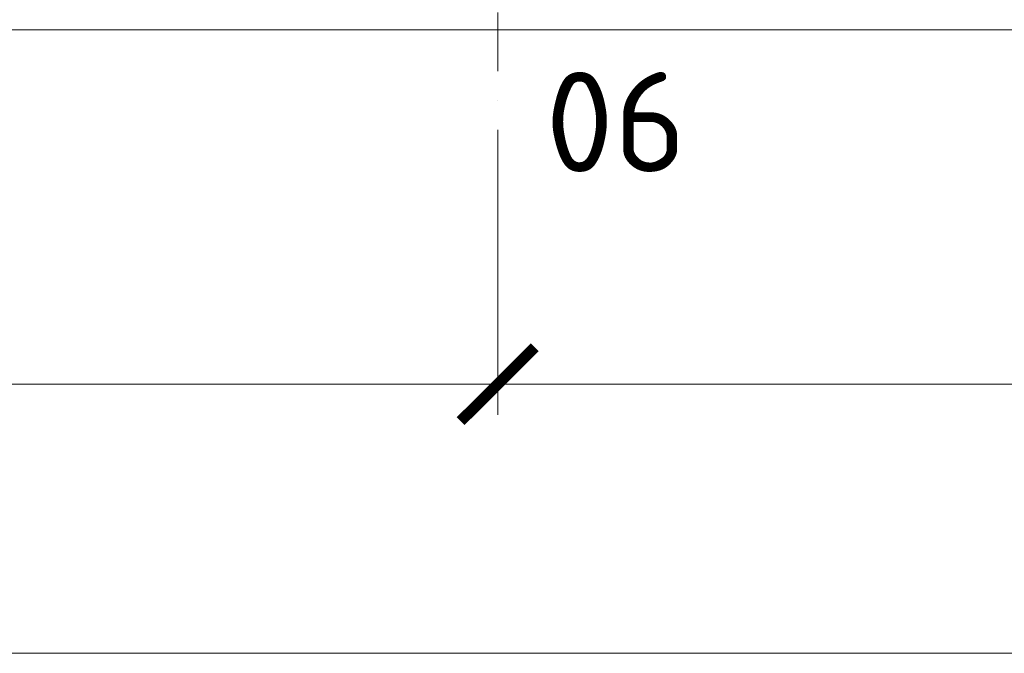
# Model space of a CAD drawing. Header units: millimetres. Extents: x -15830 to 4680139, y -28864 to 2281735.
# Tile 414 of 577: x 264824 to 271220, y 239058 to 243178. Entities that reach past the tile are written whole.
import ezdxf

# ---------------------------------------------------------------- set-up
doc = ezdxf.new("R2010")
doc.units = ezdxf.units.MM
doc.linetypes.add('CENTERX2', pattern=[101.6, 63.5, -12.7, 12.7, -12.7])
doc.linetypes.add('DASHDOT', pattern=[25.4, 12.7, -6.35, 0, -6.35])
for name, color, linetype, lineweight in [('A99_N_koty-200', 5, 'Continuous', 5), ('A99_N_koty-200 @ 1', 5, 'Continuous', 5), ('A99_N_koty-200 @ 10', 5, 'Continuous', 5), ('A99_N_koty-200 @ 100', 5, 'Continuous', 5), ('A99_N_koty-200 @ 200', 5, 'Continuous', 5), ('A99_N_koty-200 @ 250 (1)', 5, 'Continuous', 5), ('A99_N_koty-200 @ 250 (2)', 5, 'Continuous', 5), ('A99_N_koty-200 @ 400', 5, 'Continuous', 5), ('A99_N_txt-popis-200', 240, 'Continuous', 5), ('A99_S_kce-pohl', 7, 'Continuous', 5), ('A99_S_osy', 1, 'CENTERX2', 5)]:
    doc.layers.add(name, color=color, linetype=linetype, lineweight=lineweight)
doc.styles.add('A99_kota', font='isocpeur.ttf', dxfattribs={"height": 2})
doc.styles.add('ad_popis 100', font='isocpeur.ttf', dxfattribs={"height": 200})
doc.dimstyles.new('A99_kota_200 new', dxfattribs={"dimscale": 200, "dimtxt": 2, "dimasz": 1.2, "dimexe": 0.5, "dimexo": 1.5, "dimgap": 0.3, "dimtad": 1, "dimdec": 0, "dimzin": 3, "dimdsep": 46, "dimtxsty": 'A99_kota', "dimblk": 'ARCHTICK', "dimcen": 2.5, "dimazin": 2, "dimtfac": 0.75, "dimtdec": 0, "dimtmove": 2, "dimatfit": 0, "dimfxl": 0, "dimtolj": 1, "dimtzin": 0, "dimlwd": 5, "dimlwe": 5, "dimarcsym": 0})

# ---------------------------------------------------------------- blocks, each defined once
blk = doc.blocks.new('_ArchTick')
at = {"color": 0, "linetype": 'ByBlock', "const_width": 0.15}
blk.add_lwpolyline([(-0.5, -0.5), (0.5, 0.5)], dxfattribs=at)
blk = doc.blocks.new('*D272')
at = {"layer": 'A99_N_koty-200', "color": 0, "linetype": 'Continuous', "lineweight": 5, "ltscale": 10, "transparency": 16777216}
for p, q in [((267929, 241208.3), (267929, 240758.3)), ((279929, 241208.3), (279929, 240758.3)), ((279929, 240808.3), (267929, 240808.3))]:
    blk.add_line(p, q, dxfattribs=at)
at = {"layer": 'Defpoints', "color": 0, "linetype": 'Continuous', "ltscale": 10, "transparency": 16777216}
for p in [(267929, 243683.3), (279929, 243683.3), (267929, 240808.3)]:
    blk.add_point(p, dxfattribs=at)
at = {"layer": 'A99_N_koty-200', "color": 0, "linetype": 'Continuous', "lineweight": 5, "ltscale": 10, "transparency": 16777216, "xscale": 120, "yscale": 120, "zscale": 120, "rotation": 180}
blk.add_blockref('_ArchTick', (267929, 240808.3), dxfattribs=at)
at = {"layer": 'A99_N_koty-200', "color": 0, "linetype": 'Continuous', "lineweight": 5, "ltscale": 10, "transparency": 16777216, "xscale": 120, "yscale": 120, "zscale": 120}
blk.add_blockref('_ArchTick', (279929, 240808.3), dxfattribs=at)
at = {"layer": 'A99_N_koty-200', "color": 0, "linetype": 'Continuous', "ltscale": 10, "transparency": 16777216, "insert": (273929, 240938.3), "char_height": 200, "attachment_point": 5, "style": 'A99_kota'}
blk.add_mtext('\\A1;12000', dxfattribs=at)
blk = doc.blocks.new('*D273')
at = {"layer": 'A99_N_koty-200', "color": 0, "linetype": 'Continuous', "lineweight": 5, "ltscale": 10, "transparency": 16777216}
for p, q in [((267929, 241608.3), (267929, 240708.3)), ((279929, 241608.3), (279929, 240708.3)), ((279929, 240808.3), (267929, 240808.3))]:
    blk.add_line(p, q, dxfattribs=at)
at = {"layer": 'Defpoints', "color": 0, "linetype": 'Continuous', "ltscale": 10, "transparency": 16777216}
for p in [(267929, 243683.3), (279929, 243683.3), (267929, 240808.3)]:
    blk.add_point(p, dxfattribs=at)
at = {"layer": 'A99_N_koty-200', "color": 0, "linetype": 'Continuous', "lineweight": 5, "ltscale": 10, "transparency": 16777216, "xscale": 240, "yscale": 240, "zscale": 240, "rotation": 180}
blk.add_blockref('_ArchTick', (267929, 240808.3), dxfattribs=at)
at = {"layer": 'A99_N_koty-200', "color": 0, "linetype": 'Continuous', "lineweight": 5, "ltscale": 10, "transparency": 16777216, "xscale": 240, "yscale": 240, "zscale": 240}
blk.add_blockref('_ArchTick', (279929, 240808.3), dxfattribs=at)
at = {"layer": 'A99_N_koty-200', "color": 0, "linetype": 'Continuous', "ltscale": 10, "transparency": 16777216, "insert": (273929, 241068.3), "char_height": 400, "attachment_point": 5, "style": 'A99_kota'}
blk.add_mtext('\\A1;12000', dxfattribs=at)
blk = doc.blocks.new('*D274')
at = {"layer": 'A99_N_koty-200', "color": 0, "linetype": 'Continuous', "lineweight": 5, "ltscale": 10, "transparency": 16777216}
for p, q in [((267929, 240812.3), (267929, 240807.8)), ((279929, 240812.3), (279929, 240807.8)), ((279929, 240808.3), (267929, 240808.3))]:
    blk.add_line(p, q, dxfattribs=at)
at = {"layer": 'Defpoints', "color": 0, "linetype": 'Continuous', "ltscale": 10, "transparency": 16777216}
for p in [(267929, 243683.3), (279929, 243683.3), (267929, 240808.3)]:
    blk.add_point(p, dxfattribs=at)
at = {"layer": 'A99_N_koty-200', "color": 0, "linetype": 'Continuous', "lineweight": 5, "ltscale": 10, "transparency": 16777216, "xscale": 1.2, "yscale": 1.2, "zscale": 1.2, "rotation": 180}
blk.add_blockref('_ArchTick', (267929, 240808.3), dxfattribs=at)
at = {"layer": 'A99_N_koty-200', "color": 0, "linetype": 'Continuous', "lineweight": 5, "ltscale": 10, "transparency": 16777216, "xscale": 1.2, "yscale": 1.2, "zscale": 1.2}
blk.add_blockref('_ArchTick', (279929, 240808.3), dxfattribs=at)
at = {"layer": 'A99_N_koty-200', "color": 0, "linetype": 'Continuous', "ltscale": 10, "transparency": 16777216, "insert": (273929, 240809.6), "char_height": 2, "attachment_point": 5, "style": 'A99_kota'}
blk.add_mtext('\\A1;12000', dxfattribs=at)
blk = doc.blocks.new('*D275')
at = {"layer": 'A99_N_koty-200', "color": 0, "linetype": 'Continuous', "lineweight": 5, "ltscale": 10, "transparency": 16777216}
for p, q in [((267929, 242408.3), (267929, 240608.3)), ((279929, 242408.3), (279929, 240608.3)), ((279929, 240808.3), (267929, 240808.3))]:
    blk.add_line(p, q, dxfattribs=at)
at = {"layer": 'Defpoints', "color": 0, "linetype": 'Continuous', "ltscale": 10, "transparency": 16777216}
for p in [(267929, 243683.3), (279929, 243683.3), (267929, 240808.3)]:
    blk.add_point(p, dxfattribs=at)
at = {"layer": 'A99_N_koty-200', "color": 0, "linetype": 'Continuous', "lineweight": 5, "ltscale": 10, "transparency": 16777216, "xscale": 480, "yscale": 480, "zscale": 480, "rotation": 180}
blk.add_blockref('_ArchTick', (267929, 240808.3), dxfattribs=at)
at = {"layer": 'A99_N_koty-200', "color": 0, "linetype": 'Continuous', "lineweight": 5, "ltscale": 10, "transparency": 16777216, "xscale": 480, "yscale": 480, "zscale": 480}
blk.add_blockref('_ArchTick', (279929, 240808.3), dxfattribs=at)
at = {"layer": 'A99_N_koty-200', "color": 0, "linetype": 'Continuous', "ltscale": 10, "transparency": 16777216, "insert": (273929, 241328.3), "char_height": 800, "attachment_point": 5, "style": 'A99_kota'}
blk.add_mtext('\\A1;12000', dxfattribs=at)
blk = doc.blocks.new('*D276')
at = {"layer": 'A99_N_koty-200', "color": 0, "linetype": 'Continuous', "lineweight": 5, "ltscale": 10, "transparency": 16777216}
for p, q in [((267929, 240848.3), (267929, 240803.3)), ((279929, 240848.3), (279929, 240803.3)), ((279929, 240808.3), (267929, 240808.3))]:
    blk.add_line(p, q, dxfattribs=at)
at = {"layer": 'Defpoints', "color": 0, "linetype": 'Continuous', "ltscale": 10, "transparency": 16777216}
for p in [(267929, 243683.3), (279929, 243683.3), (267929, 240808.3)]:
    blk.add_point(p, dxfattribs=at)
at = {"layer": 'A99_N_koty-200', "color": 0, "linetype": 'Continuous', "lineweight": 5, "ltscale": 10, "transparency": 16777216, "xscale": 12, "yscale": 12, "zscale": 12, "rotation": 180}
blk.add_blockref('_ArchTick', (267929, 240808.3), dxfattribs=at)
at = {"layer": 'A99_N_koty-200', "color": 0, "linetype": 'Continuous', "lineweight": 5, "ltscale": 10, "transparency": 16777216, "xscale": 12, "yscale": 12, "zscale": 12}
blk.add_blockref('_ArchTick', (279929, 240808.3), dxfattribs=at)
at = {"layer": 'A99_N_koty-200', "color": 0, "linetype": 'Continuous', "ltscale": 10, "transparency": 16777216, "insert": (273929, 240821.3), "char_height": 20, "attachment_point": 5, "style": 'A99_kota'}
blk.add_mtext('\\A1;12000', dxfattribs=at)
blk = doc.blocks.new('*D277')
at = {"layer": 'A99_N_koty-200', "color": 0, "linetype": 'Continuous', "lineweight": 5, "ltscale": 10, "transparency": 16777216}
for p, q in [((267929, 241808.3), (267929, 240683.3)), ((279929, 241808.3), (279929, 240683.3)), ((279929, 240808.3), (267929, 240808.3))]:
    blk.add_line(p, q, dxfattribs=at)
at = {"layer": 'Defpoints', "color": 0, "linetype": 'Continuous', "ltscale": 10, "transparency": 16777216}
for p in [(267929, 243683.3), (279929, 243683.3), (267929, 240808.3)]:
    blk.add_point(p, dxfattribs=at)
at = {"layer": 'A99_N_koty-200', "color": 0, "linetype": 'Continuous', "lineweight": 5, "ltscale": 10, "transparency": 16777216, "xscale": 300, "yscale": 300, "zscale": 300, "rotation": 180}
blk.add_blockref('_ArchTick', (267929, 240808.3), dxfattribs=at)
at = {"layer": 'A99_N_koty-200', "color": 0, "linetype": 'Continuous', "lineweight": 5, "ltscale": 10, "transparency": 16777216, "xscale": 300, "yscale": 300, "zscale": 300}
blk.add_blockref('_ArchTick', (279929, 240808.3), dxfattribs=at)
at = {"layer": 'A99_N_koty-200', "color": 0, "linetype": 'Continuous', "ltscale": 10, "transparency": 16777216, "insert": (273929, 241133.3), "char_height": 500, "attachment_point": 5, "style": 'A99_kota'}
blk.add_mtext('\\A1;12000', dxfattribs=at)
blk = doc.blocks.new('*D278')
at = {"layer": 'A99_N_koty-200', "color": 0, "linetype": 'Continuous', "lineweight": 5, "ltscale": 10, "transparency": 16777216}
for p, q in [((267929, 241808.3), (267929, 240683.3)), ((279929, 241808.3), (279929, 240683.3)), ((279929, 240808.3), (267929, 240808.3))]:
    blk.add_line(p, q, dxfattribs=at)
at = {"layer": 'Defpoints', "color": 0, "linetype": 'Continuous', "ltscale": 10, "transparency": 16777216}
for p in [(267929, 243683.3), (279929, 243683.3), (267929, 240808.3)]:
    blk.add_point(p, dxfattribs=at)
at = {"layer": 'A99_N_koty-200', "color": 0, "linetype": 'Continuous', "lineweight": 5, "ltscale": 10, "transparency": 16777216, "xscale": 300, "yscale": 300, "zscale": 300, "rotation": 180}
blk.add_blockref('_ArchTick', (267929, 240808.3), dxfattribs=at)
at = {"layer": 'A99_N_koty-200', "color": 0, "linetype": 'Continuous', "lineweight": 5, "ltscale": 10, "transparency": 16777216, "xscale": 300, "yscale": 300, "zscale": 300}
blk.add_blockref('_ArchTick', (279929, 240808.3), dxfattribs=at)
at = {"layer": 'A99_N_koty-200', "color": 0, "linetype": 'Continuous', "ltscale": 10, "transparency": 16777216, "insert": (273929, 241133.3), "char_height": 500, "attachment_point": 5, "style": 'A99_kota'}
blk.add_mtext('\\A1;12000', dxfattribs=at)
blk = doc.blocks.new('*D279')
at = {"layer": 'A99_N_koty-200', "color": 0, "linetype": 'Continuous', "lineweight": 5, "ltscale": 10, "transparency": 16777216}
for p, q in [((255929, 241208.3), (255929, 240758.3)), ((267929, 241208.3), (267929, 240758.3)), ((267929, 240808.3), (255929, 240808.3))]:
    blk.add_line(p, q, dxfattribs=at)
at = {"layer": 'Defpoints', "color": 0, "linetype": 'Continuous', "ltscale": 10, "transparency": 16777216}
for p in [(255929, 243683.3), (267929, 243683.3), (255929, 240808.3)]:
    blk.add_point(p, dxfattribs=at)
at = {"layer": 'A99_N_koty-200', "color": 0, "linetype": 'Continuous', "lineweight": 5, "ltscale": 10, "transparency": 16777216, "xscale": 120, "yscale": 120, "zscale": 120, "rotation": 180}
blk.add_blockref('_ArchTick', (255929, 240808.3), dxfattribs=at)
at = {"layer": 'A99_N_koty-200', "color": 0, "linetype": 'Continuous', "lineweight": 5, "ltscale": 10, "transparency": 16777216, "xscale": 120, "yscale": 120, "zscale": 120}
blk.add_blockref('_ArchTick', (267929, 240808.3), dxfattribs=at)
at = {"layer": 'A99_N_koty-200', "color": 0, "linetype": 'Continuous', "ltscale": 10, "transparency": 16777216, "insert": (261929, 240938.3), "char_height": 200, "attachment_point": 5, "style": 'A99_kota'}
blk.add_mtext('\\A1;12000', dxfattribs=at)
blk = doc.blocks.new('*D280')
at = {"layer": 'A99_N_koty-200', "color": 0, "linetype": 'Continuous', "lineweight": 5, "ltscale": 10, "transparency": 16777216}
for p, q in [((255929, 241608.3), (255929, 240708.3)), ((267929, 241608.3), (267929, 240708.3)), ((267929, 240808.3), (255929, 240808.3))]:
    blk.add_line(p, q, dxfattribs=at)
at = {"layer": 'Defpoints', "color": 0, "linetype": 'Continuous', "ltscale": 10, "transparency": 16777216}
for p in [(255929, 243683.3), (267929, 243683.3), (255929, 240808.3)]:
    blk.add_point(p, dxfattribs=at)
at = {"layer": 'A99_N_koty-200', "color": 0, "linetype": 'Continuous', "lineweight": 5, "ltscale": 10, "transparency": 16777216, "xscale": 240, "yscale": 240, "zscale": 240, "rotation": 180}
blk.add_blockref('_ArchTick', (255929, 240808.3), dxfattribs=at)
at = {"layer": 'A99_N_koty-200', "color": 0, "linetype": 'Continuous', "lineweight": 5, "ltscale": 10, "transparency": 16777216, "xscale": 240, "yscale": 240, "zscale": 240}
blk.add_blockref('_ArchTick', (267929, 240808.3), dxfattribs=at)
at = {"layer": 'A99_N_koty-200', "color": 0, "linetype": 'Continuous', "ltscale": 10, "transparency": 16777216, "insert": (261929, 241068.3), "char_height": 400, "attachment_point": 5, "style": 'A99_kota'}
blk.add_mtext('\\A1;12000', dxfattribs=at)
blk = doc.blocks.new('*D281')
at = {"layer": 'A99_N_koty-200', "color": 0, "linetype": 'Continuous', "lineweight": 5, "ltscale": 10, "transparency": 16777216}
for p, q in [((255929, 240812.3), (255929, 240807.8)), ((267929, 240812.3), (267929, 240807.8)), ((267929, 240808.3), (255929, 240808.3))]:
    blk.add_line(p, q, dxfattribs=at)
at = {"layer": 'Defpoints', "color": 0, "linetype": 'Continuous', "ltscale": 10, "transparency": 16777216}
for p in [(255929, 243683.3), (267929, 243683.3), (255929, 240808.3)]:
    blk.add_point(p, dxfattribs=at)
at = {"layer": 'A99_N_koty-200', "color": 0, "linetype": 'Continuous', "lineweight": 5, "ltscale": 10, "transparency": 16777216, "xscale": 1.2, "yscale": 1.2, "zscale": 1.2, "rotation": 180}
blk.add_blockref('_ArchTick', (255929, 240808.3), dxfattribs=at)
at = {"layer": 'A99_N_koty-200', "color": 0, "linetype": 'Continuous', "lineweight": 5, "ltscale": 10, "transparency": 16777216, "xscale": 1.2, "yscale": 1.2, "zscale": 1.2}
blk.add_blockref('_ArchTick', (267929, 240808.3), dxfattribs=at)
at = {"layer": 'A99_N_koty-200', "color": 0, "linetype": 'Continuous', "ltscale": 10, "transparency": 16777216, "insert": (261929, 240809.6), "char_height": 2, "attachment_point": 5, "style": 'A99_kota'}
blk.add_mtext('\\A1;12000', dxfattribs=at)
blk = doc.blocks.new('*D282')
at = {"layer": 'A99_N_koty-200', "color": 0, "linetype": 'Continuous', "lineweight": 5, "ltscale": 10, "transparency": 16777216}
for p, q in [((255929, 242408.3), (255929, 240608.3)), ((267929, 242408.3), (267929, 240608.3)), ((267929, 240808.3), (255929, 240808.3))]:
    blk.add_line(p, q, dxfattribs=at)
at = {"layer": 'Defpoints', "color": 0, "linetype": 'Continuous', "ltscale": 10, "transparency": 16777216}
for p in [(255929, 243683.3), (267929, 243683.3), (255929, 240808.3)]:
    blk.add_point(p, dxfattribs=at)
at = {"layer": 'A99_N_koty-200', "color": 0, "linetype": 'Continuous', "lineweight": 5, "ltscale": 10, "transparency": 16777216, "xscale": 480, "yscale": 480, "zscale": 480, "rotation": 180}
blk.add_blockref('_ArchTick', (255929, 240808.3), dxfattribs=at)
at = {"layer": 'A99_N_koty-200', "color": 0, "linetype": 'Continuous', "lineweight": 5, "ltscale": 10, "transparency": 16777216, "xscale": 480, "yscale": 480, "zscale": 480}
blk.add_blockref('_ArchTick', (267929, 240808.3), dxfattribs=at)
at = {"layer": 'A99_N_koty-200', "color": 0, "linetype": 'Continuous', "ltscale": 10, "transparency": 16777216, "insert": (261929, 241328.3), "char_height": 800, "attachment_point": 5, "style": 'A99_kota'}
blk.add_mtext('\\A1;12000', dxfattribs=at)
blk = doc.blocks.new('*D283')
at = {"layer": 'A99_N_koty-200', "color": 0, "linetype": 'Continuous', "lineweight": 5, "ltscale": 10, "transparency": 16777216}
for p, q in [((255929, 240848.3), (255929, 240803.3)), ((267929, 240848.3), (267929, 240803.3)), ((267929, 240808.3), (255929, 240808.3))]:
    blk.add_line(p, q, dxfattribs=at)
at = {"layer": 'Defpoints', "color": 0, "linetype": 'Continuous', "ltscale": 10, "transparency": 16777216}
for p in [(255929, 243683.3), (267929, 243683.3), (255929, 240808.3)]:
    blk.add_point(p, dxfattribs=at)
at = {"layer": 'A99_N_koty-200', "color": 0, "linetype": 'Continuous', "lineweight": 5, "ltscale": 10, "transparency": 16777216, "xscale": 12, "yscale": 12, "zscale": 12, "rotation": 180}
blk.add_blockref('_ArchTick', (255929, 240808.3), dxfattribs=at)
at = {"layer": 'A99_N_koty-200', "color": 0, "linetype": 'Continuous', "lineweight": 5, "ltscale": 10, "transparency": 16777216, "xscale": 12, "yscale": 12, "zscale": 12}
blk.add_blockref('_ArchTick', (267929, 240808.3), dxfattribs=at)
at = {"layer": 'A99_N_koty-200', "color": 0, "linetype": 'Continuous', "ltscale": 10, "transparency": 16777216, "insert": (261929, 240821.3), "char_height": 20, "attachment_point": 5, "style": 'A99_kota'}
blk.add_mtext('\\A1;12000', dxfattribs=at)
blk = doc.blocks.new('*D284')
at = {"layer": 'A99_N_koty-200', "color": 0, "linetype": 'Continuous', "lineweight": 5, "ltscale": 10, "transparency": 16777216}
for p, q in [((255929, 241808.3), (255929, 240683.3)), ((267929, 241808.3), (267929, 240683.3)), ((267929, 240808.3), (255929, 240808.3))]:
    blk.add_line(p, q, dxfattribs=at)
at = {"layer": 'Defpoints', "color": 0, "linetype": 'Continuous', "ltscale": 10, "transparency": 16777216}
for p in [(255929, 243683.3), (267929, 243683.3), (255929, 240808.3)]:
    blk.add_point(p, dxfattribs=at)
at = {"layer": 'A99_N_koty-200', "color": 0, "linetype": 'Continuous', "lineweight": 5, "ltscale": 10, "transparency": 16777216, "xscale": 300, "yscale": 300, "zscale": 300, "rotation": 180}
blk.add_blockref('_ArchTick', (255929, 240808.3), dxfattribs=at)
at = {"layer": 'A99_N_koty-200', "color": 0, "linetype": 'Continuous', "lineweight": 5, "ltscale": 10, "transparency": 16777216, "xscale": 300, "yscale": 300, "zscale": 300}
blk.add_blockref('_ArchTick', (267929, 240808.3), dxfattribs=at)
at = {"layer": 'A99_N_koty-200', "color": 0, "linetype": 'Continuous', "ltscale": 10, "transparency": 16777216, "insert": (261929, 241133.3), "char_height": 500, "attachment_point": 5, "style": 'A99_kota'}
blk.add_mtext('\\A1;12000', dxfattribs=at)
blk = doc.blocks.new('*D285')
at = {"layer": 'A99_N_koty-200', "color": 0, "linetype": 'Continuous', "lineweight": 5, "ltscale": 10, "transparency": 16777216}
for p, q in [((255929, 241808.3), (255929, 240683.3)), ((267929, 241808.3), (267929, 240683.3)), ((267929, 240808.3), (255929, 240808.3))]:
    blk.add_line(p, q, dxfattribs=at)
at = {"layer": 'Defpoints', "color": 0, "linetype": 'Continuous', "ltscale": 10, "transparency": 16777216}
for p in [(255929, 243683.3), (267929, 243683.3), (255929, 240808.3)]:
    blk.add_point(p, dxfattribs=at)
at = {"layer": 'A99_N_koty-200', "color": 0, "linetype": 'Continuous', "lineweight": 5, "ltscale": 10, "transparency": 16777216, "xscale": 300, "yscale": 300, "zscale": 300, "rotation": 180}
blk.add_blockref('_ArchTick', (255929, 240808.3), dxfattribs=at)
at = {"layer": 'A99_N_koty-200', "color": 0, "linetype": 'Continuous', "lineweight": 5, "ltscale": 10, "transparency": 16777216, "xscale": 300, "yscale": 300, "zscale": 300}
blk.add_blockref('_ArchTick', (267929, 240808.3), dxfattribs=at)
at = {"layer": 'A99_N_koty-200', "color": 0, "linetype": 'Continuous', "ltscale": 10, "transparency": 16777216, "insert": (261929, 241133.3), "char_height": 500, "attachment_point": 5, "style": 'A99_kota'}
blk.add_mtext('\\A1;12000', dxfattribs=at)
blk = doc.blocks.new('*D314')
at = {"layer": 'A99_N_koty-200', "color": 0, "linetype": 'Continuous', "lineweight": 5, "ltscale": 10, "transparency": 16777216}
for p, q in [((213329, 239458.3), (213329, 239008.3)), ((352804.5, 239458.3), (352804.5, 239008.3)), ((352804.5, 239058.3), (213329, 239058.3))]:
    blk.add_line(p, q, dxfattribs=at)
at = {"layer": 'Defpoints', "color": 0, "linetype": 'Continuous', "ltscale": 10, "transparency": 16777216}
for p in [(213329, 242988.3), (352804.5, 242988.3), (213329, 239058.3)]:
    blk.add_point(p, dxfattribs=at)
at = {"layer": 'A99_N_koty-200', "color": 0, "linetype": 'Continuous', "lineweight": 5, "ltscale": 10, "transparency": 16777216, "xscale": 120, "yscale": 120, "zscale": 120, "rotation": 180}
blk.add_blockref('_ArchTick', (213329, 239058.3), dxfattribs=at)
at = {"layer": 'A99_N_koty-200', "color": 0, "linetype": 'Continuous', "lineweight": 5, "ltscale": 10, "transparency": 16777216, "xscale": 120, "yscale": 120, "zscale": 120}
blk.add_blockref('_ArchTick', (352804.5, 239058.3), dxfattribs=at)
at = {"layer": 'A99_N_koty-200', "color": 0, "linetype": 'Continuous', "ltscale": 10, "transparency": 16777216, "insert": (283066.7, 239188.3), "char_height": 200, "attachment_point": 5, "style": 'A99_kota'}
blk.add_mtext('\\A1;139476', dxfattribs=at)
blk = doc.blocks.new('*D315')
at = {"layer": 'A99_N_koty-200', "color": 0, "linetype": 'Continuous', "lineweight": 5, "ltscale": 10, "transparency": 16777216}
for p, q in [((213329, 239858.3), (213329, 238958.3)), ((352804.5, 239858.3), (352804.5, 238958.3)), ((352804.5, 239058.3), (213329, 239058.3))]:
    blk.add_line(p, q, dxfattribs=at)
at = {"layer": 'Defpoints', "color": 0, "linetype": 'Continuous', "ltscale": 10, "transparency": 16777216}
for p in [(213329, 242988.3), (352804.5, 242988.3), (213329, 239058.3)]:
    blk.add_point(p, dxfattribs=at)
at = {"layer": 'A99_N_koty-200', "color": 0, "linetype": 'Continuous', "lineweight": 5, "ltscale": 10, "transparency": 16777216, "xscale": 240, "yscale": 240, "zscale": 240, "rotation": 180}
blk.add_blockref('_ArchTick', (213329, 239058.3), dxfattribs=at)
at = {"layer": 'A99_N_koty-200', "color": 0, "linetype": 'Continuous', "lineweight": 5, "ltscale": 10, "transparency": 16777216, "xscale": 240, "yscale": 240, "zscale": 240}
blk.add_blockref('_ArchTick', (352804.5, 239058.3), dxfattribs=at)
at = {"layer": 'A99_N_koty-200', "color": 0, "linetype": 'Continuous', "ltscale": 10, "transparency": 16777216, "insert": (283066.7, 239318.3), "char_height": 400, "attachment_point": 5, "style": 'A99_kota'}
blk.add_mtext('\\A1;139476', dxfattribs=at)
blk = doc.blocks.new('*D316')
at = {"layer": 'A99_N_koty-200', "color": 0, "linetype": 'Continuous', "lineweight": 5, "ltscale": 10, "transparency": 16777216}
for p, q in [((213329, 239062.3), (213329, 239057.8)), ((352804.5, 239058.3), (213329, 239058.3)), ((352804.5, 239062.3), (352804.5, 239057.8))]:
    blk.add_line(p, q, dxfattribs=at)
at = {"layer": 'Defpoints', "color": 0, "linetype": 'Continuous', "ltscale": 10, "transparency": 16777216}
for p in [(213329, 242988.3), (352804.5, 242988.3), (213329, 239058.3)]:
    blk.add_point(p, dxfattribs=at)
at = {"layer": 'A99_N_koty-200', "color": 0, "linetype": 'Continuous', "lineweight": 5, "ltscale": 10, "transparency": 16777216, "xscale": 1.2, "yscale": 1.2, "zscale": 1.2, "rotation": 180}
blk.add_blockref('_ArchTick', (213329, 239058.3), dxfattribs=at)
at = {"layer": 'A99_N_koty-200', "color": 0, "linetype": 'Continuous', "lineweight": 5, "ltscale": 10, "transparency": 16777216, "xscale": 1.2, "yscale": 1.2, "zscale": 1.2}
blk.add_blockref('_ArchTick', (352804.5, 239058.3), dxfattribs=at)
at = {"layer": 'A99_N_koty-200', "color": 0, "linetype": 'Continuous', "ltscale": 10, "transparency": 16777216, "insert": (283066.7, 239059.6), "char_height": 2, "attachment_point": 5, "style": 'A99_kota'}
blk.add_mtext('\\A1;139476', dxfattribs=at)
blk = doc.blocks.new('*D317')
at = {"layer": 'A99_N_koty-200', "color": 0, "linetype": 'Continuous', "lineweight": 5, "ltscale": 10, "transparency": 16777216}
for p, q in [((213329, 240658.3), (213329, 238858.3)), ((352804.5, 240658.3), (352804.5, 238858.3)), ((352804.5, 239058.3), (213329, 239058.3))]:
    blk.add_line(p, q, dxfattribs=at)
at = {"layer": 'Defpoints', "color": 0, "linetype": 'Continuous', "ltscale": 10, "transparency": 16777216}
for p in [(213329, 242988.3), (352804.5, 242988.3), (213329, 239058.3)]:
    blk.add_point(p, dxfattribs=at)
at = {"layer": 'A99_N_koty-200', "color": 0, "linetype": 'Continuous', "lineweight": 5, "ltscale": 10, "transparency": 16777216, "xscale": 480, "yscale": 480, "zscale": 480, "rotation": 180}
blk.add_blockref('_ArchTick', (213329, 239058.3), dxfattribs=at)
at = {"layer": 'A99_N_koty-200', "color": 0, "linetype": 'Continuous', "lineweight": 5, "ltscale": 10, "transparency": 16777216, "xscale": 480, "yscale": 480, "zscale": 480}
blk.add_blockref('_ArchTick', (352804.5, 239058.3), dxfattribs=at)
at = {"layer": 'A99_N_koty-200', "color": 0, "linetype": 'Continuous', "ltscale": 10, "transparency": 16777216, "insert": (283066.7, 239578.3), "char_height": 800, "attachment_point": 5, "style": 'A99_kota'}
blk.add_mtext('\\A1;139476', dxfattribs=at)
blk = doc.blocks.new('*D318')
at = {"layer": 'A99_N_koty-200', "color": 0, "linetype": 'Continuous', "lineweight": 5, "ltscale": 10, "transparency": 16777216}
for p, q in [((213329, 239098.3), (213329, 239053.3)), ((352804.5, 239098.3), (352804.5, 239053.3)), ((352804.5, 239058.3), (213329, 239058.3))]:
    blk.add_line(p, q, dxfattribs=at)
at = {"layer": 'Defpoints', "color": 0, "linetype": 'Continuous', "ltscale": 10, "transparency": 16777216}
for p in [(213329, 242988.3), (352804.5, 242988.3), (213329, 239058.3)]:
    blk.add_point(p, dxfattribs=at)
at = {"layer": 'A99_N_koty-200', "color": 0, "linetype": 'Continuous', "lineweight": 5, "ltscale": 10, "transparency": 16777216, "xscale": 12, "yscale": 12, "zscale": 12, "rotation": 180}
blk.add_blockref('_ArchTick', (213329, 239058.3), dxfattribs=at)
at = {"layer": 'A99_N_koty-200', "color": 0, "linetype": 'Continuous', "lineweight": 5, "ltscale": 10, "transparency": 16777216, "xscale": 12, "yscale": 12, "zscale": 12}
blk.add_blockref('_ArchTick', (352804.5, 239058.3), dxfattribs=at)
at = {"layer": 'A99_N_koty-200', "color": 0, "linetype": 'Continuous', "ltscale": 10, "transparency": 16777216, "insert": (283066.7, 239071.3), "char_height": 20, "attachment_point": 5, "style": 'A99_kota'}
blk.add_mtext('\\A1;139476', dxfattribs=at)
blk = doc.blocks.new('*D319')
at = {"layer": 'A99_N_koty-200', "color": 0, "linetype": 'Continuous', "lineweight": 5, "ltscale": 10, "transparency": 16777216}
for p, q in [((213329, 240058.3), (213329, 238933.3)), ((352804.5, 240058.3), (352804.5, 238933.3)), ((352804.5, 239058.3), (213329, 239058.3))]:
    blk.add_line(p, q, dxfattribs=at)
at = {"layer": 'Defpoints', "color": 0, "linetype": 'Continuous', "ltscale": 10, "transparency": 16777216}
for p in [(213329, 242988.3), (352804.5, 242988.3), (213329, 239058.3)]:
    blk.add_point(p, dxfattribs=at)
at = {"layer": 'A99_N_koty-200', "color": 0, "linetype": 'Continuous', "lineweight": 5, "ltscale": 10, "transparency": 16777216, "xscale": 300, "yscale": 300, "zscale": 300, "rotation": 180}
blk.add_blockref('_ArchTick', (213329, 239058.3), dxfattribs=at)
at = {"layer": 'A99_N_koty-200', "color": 0, "linetype": 'Continuous', "lineweight": 5, "ltscale": 10, "transparency": 16777216, "xscale": 300, "yscale": 300, "zscale": 300}
blk.add_blockref('_ArchTick', (352804.5, 239058.3), dxfattribs=at)
at = {"layer": 'A99_N_koty-200', "color": 0, "linetype": 'Continuous', "ltscale": 10, "transparency": 16777216, "insert": (283066.7, 239383.3), "char_height": 500, "attachment_point": 5, "style": 'A99_kota'}
blk.add_mtext('\\A1;139476', dxfattribs=at)
blk = doc.blocks.new('*D320')
at = {"layer": 'A99_N_koty-200', "color": 0, "linetype": 'Continuous', "lineweight": 5, "ltscale": 10, "transparency": 16777216}
for p, q in [((213329, 240058.3), (213329, 238933.3)), ((352804.5, 240058.3), (352804.5, 238933.3)), ((352804.5, 239058.3), (213329, 239058.3))]:
    blk.add_line(p, q, dxfattribs=at)
at = {"layer": 'Defpoints', "color": 0, "linetype": 'Continuous', "ltscale": 10, "transparency": 16777216}
for p in [(213329, 242988.3), (352804.5, 242988.3), (213329, 239058.3)]:
    blk.add_point(p, dxfattribs=at)
at = {"layer": 'A99_N_koty-200', "color": 0, "linetype": 'Continuous', "lineweight": 5, "ltscale": 10, "transparency": 16777216, "xscale": 300, "yscale": 300, "zscale": 300, "rotation": 180}
blk.add_blockref('_ArchTick', (213329, 239058.3), dxfattribs=at)
at = {"layer": 'A99_N_koty-200', "color": 0, "linetype": 'Continuous', "lineweight": 5, "ltscale": 10, "transparency": 16777216, "xscale": 300, "yscale": 300, "zscale": 300}
blk.add_blockref('_ArchTick', (352804.5, 239058.3), dxfattribs=at)
at = {"layer": 'A99_N_koty-200', "color": 0, "linetype": 'Continuous', "ltscale": 10, "transparency": 16777216, "insert": (283066.7, 239383.3), "char_height": 500, "attachment_point": 5, "style": 'A99_kota'}
blk.add_mtext('\\A1;139476', dxfattribs=at)
blk = doc.blocks.new('*U790')
at = {"layer": 'A99_N_koty-200 @ 1', "linetype": 'Continuous', "ltscale": 10}
dim = blk.add_linear_dim(base=(267929, 240808.3), p1=(279929, 243683.3), p2=(267929, 243683.3), angle=180, dimstyle='A99_kota_200 new', override={"dimscale": 1, "dimtix": 1, "dimtofl": 1, "dimtmove": 1, "dimatfit": 1}, dxfattribs=at)
dim.commit()
dim.dimension.update_dxf_attribs({"geometry": '*D274', "text_midpoint": (273929, 240809.6)})
at = {"layer": 'A99_N_koty-200 @ 10', "linetype": 'Continuous', "ltscale": 10}
dim = blk.add_linear_dim(base=(267929, 240808.3), p1=(279929, 243683.3), p2=(267929, 243683.3), angle=180, dimstyle='A99_kota_200 new', override={"dimscale": 10, "dimtix": 1, "dimtofl": 1, "dimtmove": 1, "dimatfit": 1}, dxfattribs=at)
dim.commit()
dim.dimension.update_dxf_attribs({"geometry": '*D276', "text_midpoint": (273929, 240821.3)})
at = {"layer": 'A99_N_koty-200 @ 100', "linetype": 'Continuous', "ltscale": 10}
dim = blk.add_linear_dim(base=(267929, 240808.3), p1=(279929, 243683.3), p2=(267929, 243683.3), angle=180, dimstyle='A99_kota_200 new', override={"dimscale": 100, "dimtix": 1, "dimtofl": 1, "dimtmove": 1, "dimatfit": 1}, dxfattribs=at)
dim.commit()
dim.dimension.update_dxf_attribs({"geometry": '*D272', "text_midpoint": (273929, 240938.3)})
at = {"layer": 'A99_N_koty-200 @ 200', "linetype": 'Continuous', "ltscale": 10}
dim = blk.add_linear_dim(base=(267929, 240808.3), p1=(279929, 243683.3), p2=(267929, 243683.3), angle=180, dimstyle='A99_kota_200 new', override={"dimscale": 200, "dimtix": 1, "dimtofl": 1, "dimtmove": 1, "dimatfit": 1}, dxfattribs=at)
dim.commit()
dim.dimension.update_dxf_attribs({"geometry": '*D273', "text_midpoint": (273929, 241068.3)})
at = {"layer": 'A99_N_koty-200 @ 250 (1)', "linetype": 'Continuous', "ltscale": 10}
dim = blk.add_linear_dim(base=(267929, 240808.3), p1=(279929, 243683.3), p2=(267929, 243683.3), angle=180, dimstyle='A99_kota_200 new', override={"dimscale": 250, "dimtix": 1, "dimtofl": 1, "dimtmove": 1, "dimatfit": 1}, dxfattribs=at)
dim.commit()
dim.dimension.update_dxf_attribs({"geometry": '*D277', "text_midpoint": (273929, 241133.3)})
at = {"layer": 'A99_N_koty-200 @ 250 (2)', "linetype": 'Continuous', "ltscale": 10}
dim = blk.add_linear_dim(base=(267929, 240808.3), p1=(279929, 243683.3), p2=(267929, 243683.3), angle=180, dimstyle='A99_kota_200 new', override={"dimscale": 250, "dimtix": 1, "dimtofl": 1, "dimtmove": 1, "dimatfit": 1}, dxfattribs=at)
dim.commit()
dim.dimension.update_dxf_attribs({"geometry": '*D278', "text_midpoint": (273929, 241133.3)})
at = {"layer": 'A99_N_koty-200 @ 400', "linetype": 'Continuous', "ltscale": 10}
dim = blk.add_linear_dim(base=(267929, 240808.3), p1=(279929, 243683.3), p2=(267929, 243683.3), angle=180, dimstyle='A99_kota_200 new', override={"dimscale": 400, "dimtix": 1, "dimtofl": 1, "dimtmove": 1, "dimatfit": 1}, dxfattribs=at)
dim.commit()
dim.dimension.update_dxf_attribs({"geometry": '*D275', "text_midpoint": (273929, 241328.3)})
blk = doc.blocks.new('*U791')
at = {"layer": 'A99_N_koty-200 @ 1', "linetype": 'Continuous', "ltscale": 10}
dim = blk.add_linear_dim(base=(255929, 240808.3), p1=(267929, 243683.3), p2=(255929, 243683.3), angle=180, dimstyle='A99_kota_200 new', override={"dimscale": 1, "dimtix": 1, "dimtofl": 1, "dimtmove": 1, "dimatfit": 1}, dxfattribs=at)
dim.commit()
dim.dimension.update_dxf_attribs({"geometry": '*D281', "text_midpoint": (261929, 240809.6)})
at = {"layer": 'A99_N_koty-200 @ 10', "linetype": 'Continuous', "ltscale": 10}
dim = blk.add_linear_dim(base=(255929, 240808.3), p1=(267929, 243683.3), p2=(255929, 243683.3), angle=180, dimstyle='A99_kota_200 new', override={"dimscale": 10, "dimtix": 1, "dimtofl": 1, "dimtmove": 1, "dimatfit": 1}, dxfattribs=at)
dim.commit()
dim.dimension.update_dxf_attribs({"geometry": '*D283', "text_midpoint": (261929, 240821.3)})
at = {"layer": 'A99_N_koty-200 @ 100', "linetype": 'Continuous', "ltscale": 10}
dim = blk.add_linear_dim(base=(255929, 240808.3), p1=(267929, 243683.3), p2=(255929, 243683.3), angle=180, dimstyle='A99_kota_200 new', override={"dimscale": 100, "dimtix": 1, "dimtofl": 1, "dimtmove": 1, "dimatfit": 1}, dxfattribs=at)
dim.commit()
dim.dimension.update_dxf_attribs({"geometry": '*D279', "text_midpoint": (261929, 240938.3)})
at = {"layer": 'A99_N_koty-200 @ 200', "linetype": 'Continuous', "ltscale": 10}
dim = blk.add_linear_dim(base=(255929, 240808.3), p1=(267929, 243683.3), p2=(255929, 243683.3), angle=180, dimstyle='A99_kota_200 new', override={"dimscale": 200, "dimtix": 1, "dimtofl": 1, "dimtmove": 1, "dimatfit": 1}, dxfattribs=at)
dim.commit()
dim.dimension.update_dxf_attribs({"geometry": '*D280', "text_midpoint": (261929, 241068.3)})
at = {"layer": 'A99_N_koty-200 @ 250 (1)', "linetype": 'Continuous', "ltscale": 10}
dim = blk.add_linear_dim(base=(255929, 240808.3), p1=(267929, 243683.3), p2=(255929, 243683.3), angle=180, dimstyle='A99_kota_200 new', override={"dimscale": 250, "dimtix": 1, "dimtofl": 1, "dimtmove": 1, "dimatfit": 1}, dxfattribs=at)
dim.commit()
dim.dimension.update_dxf_attribs({"geometry": '*D284', "text_midpoint": (261929, 241133.3)})
at = {"layer": 'A99_N_koty-200 @ 250 (2)', "linetype": 'Continuous', "ltscale": 10}
dim = blk.add_linear_dim(base=(255929, 240808.3), p1=(267929, 243683.3), p2=(255929, 243683.3), angle=180, dimstyle='A99_kota_200 new', override={"dimscale": 250, "dimtix": 1, "dimtofl": 1, "dimtmove": 1, "dimatfit": 1}, dxfattribs=at)
dim.commit()
dim.dimension.update_dxf_attribs({"geometry": '*D285', "text_midpoint": (261929, 241133.3)})
at = {"layer": 'A99_N_koty-200 @ 400', "linetype": 'Continuous', "ltscale": 10}
dim = blk.add_linear_dim(base=(255929, 240808.3), p1=(267929, 243683.3), p2=(255929, 243683.3), angle=180, dimstyle='A99_kota_200 new', override={"dimscale": 400, "dimtix": 1, "dimtofl": 1, "dimtmove": 1, "dimatfit": 1}, dxfattribs=at)
dim.commit()
dim.dimension.update_dxf_attribs({"geometry": '*D282', "text_midpoint": (261929, 241328.3)})
blk = doc.blocks.new('*U796')
at = {"layer": 'A99_N_koty-200 @ 1', "linetype": 'Continuous', "ltscale": 10}
dim = blk.add_linear_dim(base=(213328.9503, 239058.2521), p1=(352804.496, 242988.2521), p2=(213328.9503, 242988.2521), angle=180, dimstyle='A99_kota_200 new', override={"dimscale": 1, "dimtix": 1, "dimtofl": 1, "dimtmove": 1, "dimatfit": 1}, dxfattribs=at)
dim.commit()
dim.dimension.update_dxf_attribs({"geometry": '*D316', "text_midpoint": (283066.7231, 239059.5521)})
at = {"layer": 'A99_N_koty-200 @ 10', "linetype": 'Continuous', "ltscale": 10}
dim = blk.add_linear_dim(base=(213328.9503, 239058.2521), p1=(352804.496, 242988.2521), p2=(213328.9503, 242988.2521), angle=180, dimstyle='A99_kota_200 new', override={"dimscale": 10, "dimtix": 1, "dimtofl": 1, "dimtmove": 1, "dimatfit": 1}, dxfattribs=at)
dim.commit()
dim.dimension.update_dxf_attribs({"geometry": '*D318', "text_midpoint": (283066.7231, 239071.2521)})
at = {"layer": 'A99_N_koty-200 @ 100', "linetype": 'Continuous', "ltscale": 10}
dim = blk.add_linear_dim(base=(213328.9503, 239058.2521), p1=(352804.496, 242988.2521), p2=(213328.9503, 242988.2521), angle=180, dimstyle='A99_kota_200 new', override={"dimscale": 100, "dimtix": 1, "dimtofl": 1, "dimtmove": 1, "dimatfit": 1}, dxfattribs=at)
dim.commit()
dim.dimension.update_dxf_attribs({"geometry": '*D314', "text_midpoint": (283066.7231, 239188.2521)})
at = {"layer": 'A99_N_koty-200 @ 200', "linetype": 'Continuous', "ltscale": 10}
dim = blk.add_linear_dim(base=(213328.9503, 239058.2521), p1=(352804.496, 242988.2521), p2=(213328.9503, 242988.2521), angle=180, dimstyle='A99_kota_200 new', override={"dimscale": 200, "dimtix": 1, "dimtofl": 1, "dimtmove": 1, "dimatfit": 1}, dxfattribs=at)
dim.commit()
dim.dimension.update_dxf_attribs({"geometry": '*D315', "text_midpoint": (283066.7231, 239318.2521)})
at = {"layer": 'A99_N_koty-200 @ 250 (1)', "linetype": 'Continuous', "ltscale": 10}
dim = blk.add_linear_dim(base=(213328.9503, 239058.2521), p1=(352804.496, 242988.2521), p2=(213328.9503, 242988.2521), angle=180, dimstyle='A99_kota_200 new', override={"dimscale": 250, "dimtix": 1, "dimtofl": 1, "dimtmove": 1, "dimatfit": 1}, dxfattribs=at)
dim.commit()
dim.dimension.update_dxf_attribs({"geometry": '*D319', "text_midpoint": (283066.7231, 239383.2521)})
at = {"layer": 'A99_N_koty-200 @ 250 (2)', "linetype": 'Continuous', "ltscale": 10}
dim = blk.add_linear_dim(base=(213328.9503, 239058.2521), p1=(352804.496, 242988.2521), p2=(213328.9503, 242988.2521), angle=180, dimstyle='A99_kota_200 new', override={"dimscale": 250, "dimtix": 1, "dimtofl": 1, "dimtmove": 1, "dimatfit": 1}, dxfattribs=at)
dim.commit()
dim.dimension.update_dxf_attribs({"geometry": '*D320', "text_midpoint": (283066.7231, 239383.2521)})
at = {"layer": 'A99_N_koty-200 @ 400', "linetype": 'Continuous', "ltscale": 10}
dim = blk.add_linear_dim(base=(213328.9503, 239058.2521), p1=(352804.496, 242988.2521), p2=(213328.9503, 242988.2521), angle=180, dimstyle='A99_kota_200 new', override={"dimscale": 400, "dimtix": 1, "dimtofl": 1, "dimtmove": 1, "dimatfit": 1}, dxfattribs=at)
dim.commit()
dim.dimension.update_dxf_attribs({"geometry": '*D317', "text_midpoint": (283066.7231, 239578.2521)})

msp = doc.modelspace()

# ---------------------------------------------------------------- linework, layer by layer
at = {"layer": 'A99_S_kce-pohl', "linetype": 'Continuous'}
msp.add_lwpolyline([(352804.496, 243113.252), (213328.95, 243113.252)], dxfattribs=at)
at = {"layer": 'A99_S_osy', "linetype": 'DASHDOT', "lineweight": 5, "ltscale": 30}
msp.add_lwpolyline([(267928.95, 344583.252), (267928.95, 241173.252)], dxfattribs=at)

# ---------------------------------------------------------------- block references
at = {"layer": 'A99_N_koty-200'}
for name in ['*U791', '*U790', '*U796']:
    msp.add_blockref(name, (0, 0), dxfattribs=at)

# ---------------------------------------------------------------- texts
at = {"layer": 'A99_N_txt-popis-200', "color": 1, "lineweight": 0, "insert": (268238.95, 242838.252), "char_height": 650, "attachment_point": 1, "style": 'ad_popis 100'}
msp.add_mtext_dynamic_manual_height_columns('06', width=832.5, gutter_width=1000, heights=[0], dxfattribs=at)

doc.saveas('drawing.dxf')
